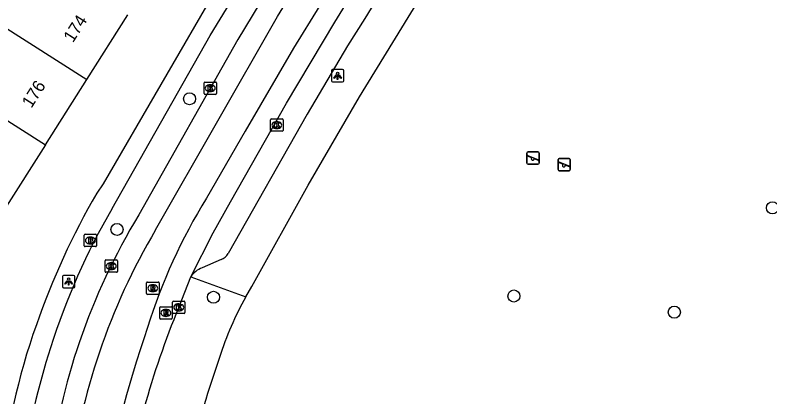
# Model space of a CAD drawing. Extents: x 159040 to 160094, y 381214 to 382518.
# Drawn here: x 159378.8 to 159439.8, y 381770.5 to 381801.4 of the extents above; entities that cross this region are included whole.
import ezdxf

# ---------------------------------------------------------------- set-up
doc = ezdxf.new("R2010")
doc.units = 0
for name, color, linetype in [('IMGEO_Boom', 7, 'Continuous'), ('IMGEO_Brandkraan', 7, 'Continuous'), ('IMGEO_Kolk', 7, 'Continuous'), ('IMGEO_Lichtpunt', 7, 'Continuous'), ('IMGEO_Pand', 7, 'Continuous'), ('IMGEO_Pand_nummerreeks', 7, 'Continuous'), ('IMGEO_Rijbaan_lokaal_gesloten', 7, 'Continuous'), ('IMGEO_Rioolput', 7, 'Continuous'), ('IMGEO_Speelvoorziening', 7, 'Continuous'), ('IMGEO_Voetpad_open', 7, 'Continuous')]:
    doc.layers.add(name, color=color, linetype=linetype)

msp = doc.modelspace()

# ---------------------------------------------------------------- linework, layer by layer
at = {"layer": 'IMGEO_Boom'}
for centre in [(159392.906, 381794.618), (159440.027, 381785.796), (159387.038, 381784.052), (159394.844, 381778.564), (159419.13, 381778.666), (159432.098, 381777.358)]:
    msp.add_circle(centre, 0.489, dxfattribs=at)
at = {"layer": 'IMGEO_Brandkraan'}
for p, q in [((159384.383, 381782.731), (159384.383, 381783.583)), ((159384.458, 381783.657), (159385.31, 381783.657)), ((159384.871, 381783.437), (159384.896, 381783.437)), ((159385.384, 381783.583), (159385.384, 381782.731)), ((159385.31, 381782.657), (159384.458, 381782.657)), ((159384.894, 381782.877), (159384.869, 381782.877))]:
    msp.add_line(p, q, dxfattribs=at)
for points in [[(159384.383, 381782.731), (159384.383, 381783.583)], [(159384.458, 381783.657), (159385.31, 381783.657)], [(159384.731, 381783.357), (159384.731, 381782.957), (159384.944, 381782.957)], [(159384.962, 381783.357), (159384.731, 381783.357)], [(159384.91, 381783.276), (159384.856, 381783.276), (159384.856, 381783.2)], [(159384.856, 381783.2), (159384.909, 381783.2)], [(159385.384, 381783.583), (159385.384, 381782.731)], [(159385.31, 381782.657), (159384.458, 381782.657)], [(159384.918, 381783.124), (159384.856, 381783.124), (159384.856, 381783.043)], [(159384.856, 381783.043), (159384.918, 381783.043)]]:
    msp.add_lwpolyline(points, dxfattribs=at)
for centre, radius, start, end in [((159384.46, 381783.581), 0.0765, 91.55205, 178.44795), ((159384.46, 381783.581), 0.0765, 91.55205, 178.44795), ((159384.911, 381783.238), 0.0379, 267.82845, 90.93552), ((159384.966, 381783.212), 0.145, 59.4692, 91.53667), ((159384.991, 381783.259), 0.0922, 285.51372, 58.15012), ((159385.308, 381783.581), 0.0765, 1.55205, 88.44795), ((159385.308, 381783.581), 0.0765, 1.55205, 88.44795), ((159384.46, 381782.733), 0.0765, 181.55205, 268.44795), ((159384.46, 381782.733), 0.0765, 181.55205, 268.44795), ((159384.919, 381783.083), 0.0404, 269.87594, 90.50774), ((159384.95, 381783.208), 0.251, 268.66757, 293.53466), ((159384.996, 381783.067), 0.105, 301.31148, 78.98903), ((159385.308, 381782.733), 0.0765, 271.55205, 358.44795), ((159385.308, 381782.733), 0.0765, 271.55205, 358.44795)]:
    msp.add_arc(centre, radius, start, end, dxfattribs=at)
for centre, major_axis, ratio, start_param, end_param in [((159384.87, 381783.157), (-0.387, 0.002), 0.722429, 4.712389, 7.853982), ((159384.895, 381783.157), (-0.39, 0.002), 0.717154, 1.570796, 4.712389)]:
    msp.add_ellipse(centre, major_axis=major_axis, ratio=ratio, start_param=start_param, end_param=end_param, dxfattribs=at)
at = {"layer": 'IMGEO_Kolk'}
for p, q in [((159394.075, 381795.044), (159394.075, 381795.896)), ((159394.15, 381795.97), (159395.002, 381795.97)), ((159394.563, 381795.75), (159394.588, 381795.75)), ((159395.076, 381795.896), (159395.076, 381795.044)), ((159395.002, 381794.97), (159394.15, 381794.97)), ((159394.586, 381795.19), (159394.561, 381795.19)), ((159399.535, 381792.988), (159400.387, 381792.988)), ((159399.46, 381792.062), (159399.46, 381792.914)), ((159399.948, 381792.768), (159399.973, 381792.768)), ((159400.461, 381792.914), (159400.461, 381792.062)), ((159400.387, 381791.988), (159399.535, 381791.988)), ((159399.971, 381792.208), (159399.946, 381792.208)), ((159386.07, 381780.66), (159386.07, 381781.512)), ((159386.145, 381781.586), (159386.997, 381781.586)), ((159386.558, 381781.366), (159386.583, 381781.366)), ((159387.071, 381781.512), (159387.071, 381780.66)), ((159386.581, 381780.806), (159386.556, 381780.806)), ((159386.997, 381780.586), (159386.145, 381780.586)), ((159391.53, 381777.325), (159391.53, 381778.177)), ((159391.605, 381778.251), (159392.457, 381778.251)), ((159392.018, 381778.031), (159392.043, 381778.031)), ((159392.531, 381778.177), (159392.531, 381777.325)), ((159392.457, 381777.251), (159391.605, 381777.251)), ((159392.041, 381777.471), (159392.016, 381777.471))]:
    msp.add_line(p, q, dxfattribs=at)
for points in [[(159394.075, 381795.044), (159394.075, 381795.896)], [(159394.15, 381795.97), (159395.002, 381795.97)], [(159394.396, 381795.67), (159394.519, 381795.67), (159394.519, 381795.519), (159394.649, 381795.67), (159394.813, 381795.67), (159394.667, 381795.519), (159394.82, 381795.27), (159394.668, 381795.27), (159394.583, 381795.434), (159394.519, 381795.367), (159394.519, 381795.27), (159394.396, 381795.27), (159394.396, 381795.67)], [(159395.076, 381795.896), (159395.076, 381795.044)], [(159395.002, 381794.97), (159394.15, 381794.97)], [(159399.535, 381792.988), (159400.387, 381792.988)], [(159399.46, 381792.062), (159399.46, 381792.914)], [(159399.781, 381792.688), (159399.904, 381792.688), (159399.904, 381792.537), (159400.034, 381792.688), (159400.198, 381792.688), (159400.052, 381792.537), (159400.205, 381792.288), (159400.053, 381792.288), (159399.968, 381792.452), (159399.904, 381792.385), (159399.904, 381792.288), (159399.781, 381792.288), (159399.781, 381792.688)], [(159400.461, 381792.914), (159400.461, 381792.062)], [(159400.387, 381791.988), (159399.535, 381791.988)], [(159386.07, 381780.66), (159386.07, 381781.512)], [(159386.145, 381781.586), (159386.997, 381781.586)], [(159387.071, 381781.512), (159387.071, 381780.66)], [(159386.391, 381781.286), (159386.514, 381781.286), (159386.514, 381781.135), (159386.644, 381781.286), (159386.808, 381781.286), (159386.662, 381781.135), (159386.815, 381780.886), (159386.663, 381780.886), (159386.578, 381781.05), (159386.514, 381780.983), (159386.514, 381780.886), (159386.391, 381780.886), (159386.391, 381781.286)], [(159386.997, 381780.586), (159386.145, 381780.586)], [(159391.53, 381777.325), (159391.53, 381778.177)], [(159391.605, 381778.251), (159392.457, 381778.251)], [(159391.851, 381777.951), (159391.974, 381777.951), (159391.974, 381777.8), (159392.104, 381777.951), (159392.268, 381777.951), (159392.122, 381777.8), (159392.275, 381777.551), (159392.123, 381777.551), (159392.038, 381777.715), (159391.974, 381777.648), (159391.974, 381777.551), (159391.851, 381777.551), (159391.851, 381777.951)], [(159392.531, 381778.177), (159392.531, 381777.325)], [(159392.457, 381777.251), (159391.605, 381777.251)]]:
    msp.add_lwpolyline(points, dxfattribs=at)
for centre, start, end in [((159394.152, 381795.894), 91.55205, 178.44795), ((159394.152, 381795.894), 91.55205, 178.44795), ((159395, 381795.894), 1.55205, 88.44795), ((159395, 381795.894), 1.55205, 88.44795), ((159394.152, 381795.046), 181.55205, 268.44795), ((159394.152, 381795.046), 181.55205, 268.44795), ((159395, 381795.046), 271.55205, 358.44795), ((159395, 381795.046), 271.55205, 358.44795), ((159399.537, 381792.912), 91.55205, 178.44795), ((159399.537, 381792.912), 91.55205, 178.44795), ((159400.385, 381792.912), 1.55205, 88.44795), ((159400.385, 381792.912), 1.55205, 88.44795), ((159399.537, 381792.064), 181.55205, 268.44795), ((159399.537, 381792.064), 181.55205, 268.44795), ((159400.385, 381792.064), 271.55205, 358.44795), ((159400.385, 381792.064), 271.55205, 358.44795), ((159386.147, 381781.51), 91.55205, 178.44795), ((159386.147, 381781.51), 91.55205, 178.44795), ((159386.995, 381781.51), 1.55205, 88.44795), ((159386.995, 381781.51), 1.55205, 88.44795), ((159386.147, 381780.662), 181.55205, 268.44795), ((159386.147, 381780.662), 181.55205, 268.44795), ((159386.995, 381780.662), 271.55205, 358.44795), ((159386.995, 381780.662), 271.55205, 358.44795), ((159391.607, 381778.175), 91.55205, 178.44795), ((159391.607, 381778.175), 91.55205, 178.44795), ((159392.455, 381778.175), 1.55205, 88.44795), ((159392.455, 381778.175), 1.55205, 88.44795), ((159391.607, 381777.327), 181.55205, 268.44795), ((159391.607, 381777.327), 181.55205, 268.44795), ((159392.455, 381777.327), 271.55205, 358.44795), ((159392.455, 381777.327), 271.55205, 358.44795)]:
    msp.add_arc(centre, 0.0765, start, end, dxfattribs=at)
for centre, major_axis, ratio, start_param, end_param in [((159394.562, 381795.47), (-0.387, 0.002), 0.722429, 4.712389, 7.853982), ((159394.587, 381795.47), (-0.39, 0.002), 0.717154, 1.570796, 4.712389), ((159399.947, 381792.488), (-0.387, 0.002), 0.722429, 4.712389, 7.853982), ((159399.972, 381792.488), (-0.39, 0.002), 0.717154, 1.570796, 4.712389), ((159386.557, 381781.086), (-0.387, 0.002), 0.722429, 4.712389, 7.853982), ((159386.582, 381781.086), (-0.39, 0.002), 0.717154, 1.570796, 4.712389), ((159392.017, 381777.751), (-0.387, 0.002), 0.722429, 4.712389, 7.853982), ((159392.042, 381777.751), (-0.39, 0.002), 0.717154, 1.570796, 4.712389)]:
    msp.add_ellipse(centre, major_axis=major_axis, ratio=ratio, start_param=start_param, end_param=end_param, dxfattribs=at)
at = {"layer": 'IMGEO_Lichtpunt'}
for p, q in [((159404.371, 381796.879), (159404.371, 381796.072)), ((159404.371, 381796.879), (159404.371, 381796.072)), ((159405.273, 381796.974), (159404.465, 381796.974)), ((159405.273, 381796.974), (159404.465, 381796.974)), ((159405.367, 381796.072), (159405.367, 381796.879)), ((159405.367, 381796.072), (159405.367, 381796.879)), ((159404.465, 381795.978), (159405.273, 381795.978)), ((159404.465, 381795.978), (159405.273, 381795.978)), ((159382.628, 381780.242), (159382.628, 381779.435)), ((159382.628, 381780.242), (159382.628, 381779.435)), ((159383.53, 381780.337), (159382.722, 381780.337)), ((159383.53, 381780.337), (159382.722, 381780.337)), ((159383.624, 381779.435), (159383.624, 381780.242)), ((159383.624, 381779.435), (159383.624, 381780.242)), ((159382.722, 381779.341), (159383.53, 381779.341)), ((159382.722, 381779.341), (159383.53, 381779.341))]:
    msp.add_line(p, q, dxfattribs=at)
for points in [[(159404.745, 381796.543), (159404.784, 381796.515), (159404.596, 381796.253), (159404.558, 381796.28), (159404.745, 381796.543)], [(159404.847, 381796.495), (159404.894, 381796.495), (159404.894, 381796.173), (159404.847, 381796.173), (159404.847, 381796.495)], [(159404.957, 381796.515), (159404.995, 381796.542), (159405.182, 381796.28), (159405.143, 381796.252), (159404.957, 381796.515)], [(159383.002, 381779.906), (159383.041, 381779.878), (159382.853, 381779.616), (159382.815, 381779.643), (159383.002, 381779.906)], [(159383.104, 381779.858), (159383.151, 381779.858), (159383.151, 381779.536), (159383.104, 381779.536), (159383.104, 381779.858)], [(159383.214, 381779.878), (159383.252, 381779.905), (159383.439, 381779.643), (159383.4, 381779.615), (159383.214, 381779.878)]]:
    msp.add_lwpolyline(points, dxfattribs=at)
for centre in [(159404.87, 381796.677), (159383.127, 381780.04)]:
    msp.add_circle(centre, 0.0994, dxfattribs=at)
for centre, start, end in [((159404.465, 381796.879), 90, 180), ((159404.465, 381796.879), 90, 180), ((159405.273, 381796.879), 0, 90), ((159405.273, 381796.879), 0, 90), ((159404.465, 381796.072), 180, 270), ((159404.465, 381796.072), 180, 270), ((159405.273, 381796.072), 270, 0), ((159405.273, 381796.072), 270, 360), ((159382.722, 381780.242), 90, 180), ((159382.722, 381780.242), 90, 180), ((159383.53, 381780.242), 0, 90), ((159383.53, 381780.242), 0, 90), ((159382.722, 381779.435), 180, 270), ((159382.722, 381779.435), 180, 270), ((159383.53, 381779.435), 270, 0), ((159383.53, 381779.435), 270, 360)]:
    msp.add_arc(centre, 0.0946, start, end, dxfattribs=at)
at = {"layer": 'IMGEO_Pand'}
for points in [[(159384.599, 381796.162), (159387.916, 381801.388)], [(159377.508, 381800.663), (159384.599, 381796.162)], [(159381.254, 381790.892), (159384.599, 381796.162)], [(159374.163, 381795.393), (159381.254, 381790.892)], [(159381.254, 381790.892), (159377.925, 381785.646)]]:
    msp.add_lwpolyline(points, dxfattribs=at)
at = {"layer": 'IMGEO_Rijbaan_lokaal_gesloten'}
for points in [[(159422.676, 381841.238), (159417.421, 381832.946), (159399.834, 381804.431), (159396.798, 381799.408), (159388.803, 381785.24)], [(159390.157, 381784.008), (159400.004, 381801.271), (159418.168, 381830.791), (159424.166, 381840.264)], [(159426.197, 381838.936), (159420.934, 381830.666), (159415.465, 381821.817), (159405.571, 381805.619), (159401.306, 381798.719), (159397.405, 381792.005), (159394.274, 381786.572)], [(159393.013, 381780.216), (159394.802, 381783.778), (159396.213, 381786.294), (159400.746, 381794.258), (159404.64, 381800.812), (159418.936, 381824.033), (159427.699, 381837.953)], [(159392.031, 381777.751), (159393.013, 381780.216)]]:
    msp.add_lwpolyline(points, dxfattribs=at)
for centre, radius, start, end in [((159433.014, 381762.591), 45.561, 148.24166, 162.73178), ((159435.358, 381757.238), 54.328, 148.97356, 160.94867), ((159435.607, 381757.113), 52.811, 149.38535, 173.01243), ((159454.454, 381751.79), 67.606, 157.41802, 172.05891), ((159485.868, 381743.005), 101.892, 161.03675, 169.56885), ((159434.783, 381757.619), 53.66, 161.13312, 172.7078)]:
    msp.add_arc(centre, radius, start, end, dxfattribs=at)
at = {"layer": 'IMGEO_Rioolput'}
for p, q in [((159389.433, 381778.872), (159389.433, 381779.724)), ((159389.508, 381779.798), (159390.36, 381779.798)), ((159389.921, 381779.578), (159389.946, 381779.578)), ((159390.434, 381779.724), (159390.434, 381778.872)), ((159389.944, 381779.018), (159389.919, 381779.018)), ((159390.36, 381778.798), (159389.508, 381778.798)), ((159390.49, 381776.874), (159390.49, 381777.726)), ((159390.565, 381777.8), (159391.417, 381777.8)), ((159391.491, 381777.726), (159391.491, 381776.874)), ((159390.978, 381777.58), (159391.003, 381777.58)), ((159391.417, 381776.8), (159390.565, 381776.8)), ((159391.001, 381777.02), (159390.976, 381777.02))]:
    msp.add_line(p, q, dxfattribs=at)
for points in [[(159389.433, 381778.872), (159389.433, 381779.724)], [(159389.508, 381779.798), (159390.36, 381779.798)], [(159390.434, 381779.724), (159390.434, 381778.872)], [(159390.022, 381779.496), (159389.77, 381779.498), (159389.77, 381779.098)], [(159389.77, 381779.098), (159389.894, 381779.098), (159389.894, 381779.26), (159389.905, 381779.26)], [(159389.948, 381779.417), (159389.894, 381779.417), (159389.894, 381779.336)], [(159389.894, 381779.336), (159389.946, 381779.336)], [(159389.952, 381779.231), (159390.023, 381779.098), (159390.163, 381779.098), (159390.098, 381779.224)], [(159390.36, 381778.798), (159389.508, 381778.798)], [(159390.49, 381776.874), (159390.49, 381777.726)], [(159390.565, 381777.8), (159391.417, 381777.8)], [(159391.491, 381777.726), (159391.491, 381776.874)], [(159391.079, 381777.498), (159390.827, 381777.5), (159390.827, 381777.1)], [(159390.827, 381777.1), (159390.951, 381777.1), (159390.951, 381777.262), (159390.962, 381777.262)], [(159391.005, 381777.419), (159390.951, 381777.419), (159390.951, 381777.338)], [(159390.951, 381777.338), (159391.003, 381777.338)], [(159391.009, 381777.233), (159391.08, 381777.1), (159391.22, 381777.1), (159391.155, 381777.226)], [(159391.417, 381776.8), (159390.565, 381776.8)]]:
    msp.add_lwpolyline(points, dxfattribs=at)
for centre, radius, start, end in [((159389.51, 381779.722), 0.0765, 91.55205, 178.44795), ((159389.51, 381779.722), 0.0765, 91.55205, 178.44795), ((159390.358, 381779.722), 0.0765, 1.55205, 88.44795), ((159390.358, 381779.722), 0.0765, 1.55205, 88.44795), ((159389.904, 381779.207), 0.0533, 26.02933, 88.69889), ((159389.93, 381779.525), 0.19, 274.7715, 282.96867), ((159389.954, 381779.321), 0.0964, 77.00612, 93.18647), ((159389.968, 381779.378), 0.0378, 276.66336, 79.67722), ((159390.021, 381779.386), 0.109, 350.36119, 89.41601), ((159390.019, 381779.386), 0.112, 277.58423, 350.98172), ((159390.003, 381779.171), 0.108, 29.51342, 73.79051), ((159389.51, 381778.874), 0.0765, 181.55205, 268.44795), ((159389.51, 381778.874), 0.0765, 181.55205, 268.44795), ((159390.358, 381778.874), 0.0765, 271.55205, 358.44795), ((159390.358, 381778.874), 0.0765, 271.55205, 358.44795), ((159390.567, 381777.724), 0.0765, 91.55205, 178.44795), ((159390.567, 381777.724), 0.0765, 91.55205, 178.44795), ((159391.415, 381777.724), 0.0765, 1.55205, 88.44795), ((159391.415, 381777.724), 0.0765, 1.55205, 88.44795), ((159390.961, 381777.209), 0.0533, 26.02933, 88.69889), ((159390.987, 381777.527), 0.19, 274.7715, 282.96867), ((159391.011, 381777.323), 0.0964, 77.00612, 93.18647), ((159391.025, 381777.38), 0.0378, 276.66336, 79.67722), ((159391.078, 381777.388), 0.109, 350.36119, 89.41601), ((159391.076, 381777.388), 0.112, 277.58423, 350.98172), ((159391.06, 381777.173), 0.108, 29.51342, 73.79051), ((159390.567, 381776.876), 0.0765, 181.55205, 268.44795), ((159390.567, 381776.876), 0.0765, 181.55205, 268.44795), ((159391.415, 381776.876), 0.0765, 271.55205, 358.44795), ((159391.415, 381776.876), 0.0765, 271.55205, 358.44795)]:
    msp.add_arc(centre, radius, start, end, dxfattribs=at)
for centre, major_axis, ratio, start_param, end_param in [((159389.92, 381779.298), (-0.387, 0.002), 0.722429, 4.712389, 7.853982), ((159389.945, 381779.298), (-0.39, 0.002), 0.717154, 1.570796, 4.712389), ((159390.977, 381777.3), (-0.387, 0.002), 0.722429, 4.712389, 7.853982), ((159391.002, 381777.3), (-0.39, 0.002), 0.717154, 1.570796, 4.712389)]:
    msp.add_ellipse(centre, major_axis=major_axis, ratio=ratio, start_param=start_param, end_param=end_param, dxfattribs=at)
at = {"layer": 'IMGEO_Speelvoorziening'}
for p, q in [((159420.182, 381789.415), (159420.182, 381790.215)), ((159420.182, 381790.215), (159420.182, 381789.415)), ((159420.565, 381789.843), (159420.226, 381789.98)), ((159420.251, 381790.04), (159421.127, 381789.687)), ((159420.282, 381790.315), (159421.072, 381790.315)), ((159421.072, 381790.315), (159420.282, 381790.315)), ((159421.172, 381790.215), (159421.172, 381789.415)), ((159421.172, 381789.415), (159421.172, 381790.215)), ((159421.072, 381789.315), (159420.282, 381789.315)), ((159420.282, 381789.315), (159421.072, 381789.315)), ((159421.103, 381789.627), (159420.763, 381789.764)), ((159422.7, 381788.895), (159422.7, 381789.695)), ((159422.7, 381789.695), (159422.7, 381788.895)), ((159423.083, 381789.323), (159422.744, 381789.46)), ((159422.769, 381789.52), (159423.645, 381789.167)), ((159422.8, 381789.795), (159423.59, 381789.795)), ((159423.59, 381789.795), (159422.8, 381789.795)), ((159423.69, 381789.695), (159423.69, 381788.895)), ((159423.69, 381788.895), (159423.69, 381789.695)), ((159423.59, 381788.795), (159422.8, 381788.795)), ((159422.8, 381788.795), (159423.59, 381788.795)), ((159423.621, 381789.107), (159423.281, 381789.244))]:
    msp.add_line(p, q, dxfattribs=at)
for centre, radius, start, end in [((159420.282, 381790.215), 0.1, 90, 180), ((159420.282, 381790.215), 0.1, 90, 180), ((159420.239, 381790.01), 0.0327, 68.07798, 248.07798), ((159421.072, 381790.215), 0.1, 0, 90), ((159421.072, 381790.215), 0.1, 360, 90), ((159420.282, 381789.415), 0.1, 180, 270), ((159420.282, 381789.415), 0.1, 180, 270), ((159420.644, 381789.753), 0.12, 130.99278, 5.16318), ((159421.072, 381789.415), 0.1, 270, 0), ((159421.072, 381789.415), 0.1, 270, 0), ((159421.115, 381789.657), 0.0327, 248.07798, 68.07798), ((159422.8, 381789.695), 0.1, 90, 180), ((159422.8, 381789.695), 0.1, 90, 180), ((159422.757, 381789.49), 0.0327, 68.07798, 248.07798), ((159423.162, 381789.233), 0.12, 130.99278, 5.16318), ((159423.59, 381789.695), 0.1, 0, 90), ((159423.59, 381789.695), 0.1, 360, 90), ((159422.8, 381788.895), 0.1, 180, 270), ((159422.8, 381788.895), 0.1, 180, 270), ((159423.59, 381788.895), 0.1, 270, 0), ((159423.59, 381788.895), 0.1, 270, 0), ((159423.633, 381789.137), 0.0327, 248.07798, 68.07798)]:
    msp.add_arc(centre, radius, start, end, dxfattribs=at)
at = {"layer": 'IMGEO_Voetpad_open'}
for points in [[(159386.658, 381785.747), (159394.572, 381799.726), (159406.901, 381819.922), (159415.674, 381834.072), (159420.947, 381842.368), (159422.676, 381841.238)], [(159428.809, 381836.319), (159420.575, 381823.146), (159407.08, 381801.11), (159405.684, 381798.889), (159402.419, 381793.359), (159396.032, 381782.098)], [(159397.452, 381778.605), (159397.942, 381779.448), (159402.505, 381787.621), (159406.639, 381794.78), (159421.066, 381818.312)], [(159395.49, 381804.207), (159395.25, 381803.818), (159385.917, 381787.736), (159385.406, 381786.981)], [(159395.457, 381781.618), (159393.919, 381780.941)], [(159393.013, 381780.216), (159397.452, 381778.605)]]:
    msp.add_lwpolyline(points, dxfattribs=at)
for centre, radius, start, end in [((159439.2, 381755.828), 62.164, 149.92473, 160.72876), ((159432.924, 381758.528), 53.679, 149.53073, 162.7049), ((159395.074, 381782.662), 1.112, 290.16844, 329.54064), ((159394.45, 381779.349), 1.678, 108.44484, 148.8902), ((159421.168, 381765.379), 27.155, 150.85185, 162.16639), ((159429.958, 381758.726), 52.484, 160.38494, 175.02582), ((159431.718, 381757.984), 52.697, 161.7509, 172.56178), ((159479.616, 381744.425), 89.234, 160.85214, 166.1113)]:
    msp.add_arc(centre, radius, start, end, dxfattribs=at)

# ---------------------------------------------------------------- texts
at = {"layer": 'IMGEO_Pand_nummerreeks'}
for s, p in [('174', (159383.475, 381799.094)), ('176', (159380.116, 381793.801))]:
    msp.add_text(s, height=1, rotation=57.59781, dxfattribs=at).set_placement(p)

doc.saveas('drawing.dxf')
